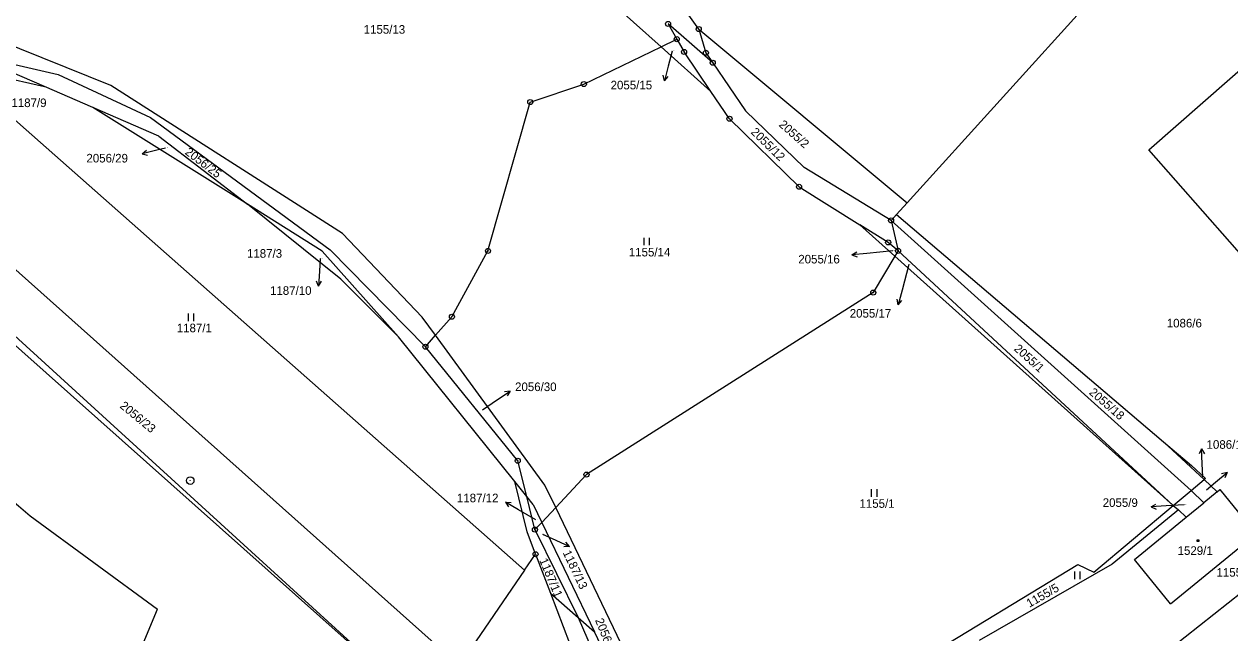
# Model space of a CAD drawing. Extents: x -795483 to -789093, y -1112258 to -1108741.
# Drawn here: x -792910.5 to -792671.8, y -1109475.7 to -1109355.1 of the extents above; entities that cross this region are included whole.
import ezdxf

# ---------------------------------------------------------------- set-up
doc = ezdxf.new("R2010")
doc.units = 0
for name, color, linetype in [('Komunikace', 7, 'Continuous'), ('Vrstva 1', 7, 'Continuous'), ('Vrstva 12', 7, 'Continuous'), ('Vrstva 14', 7, 'Continuous'), ('Vrstva 15', 7, 'Continuous'), ('Vrstva 16', 7, 'Continuous'), ('Vrstva 23', 7, 'Continuous'), ('Vrstva 25', 7, 'Continuous'), ('Vrstva 28', 7, 'Continuous')]:
    doc.layers.add(name, color=color, linetype=linetype)

msp = doc.modelspace()

# ---------------------------------------------------------------- linework, layer by layer
at = {"layer": 'Komunikace'}
for p, q in [((-792782.19, -1109360.45), (-792782.97, -1109363.42)), ((-792882.47, -1109379.64), (-792884.19, -1109380.07)), ((-792851.85, -1109401.54), (-792851.99, -1109404.02)), ((-792738.51, -1109400.03), (-792743.62, -1109400.52)), ((-792735.34, -1109402.73), (-792736.67, -1109407.78)), ((-792819.76, -1109431.49), (-792816.76, -1109429.46)), ((-792677.11, -1109444.76), (-792677.24, -1109442.21)), ((-792676.43, -1109447.33), (-792674.65, -1109445.85)), ((-792809.17, -1109453.28), (-792812.58, -1109451.3)), ((-792680.82, -1109450.31), (-792684.39, -1109450.53)), ((-792807.82, -1109456.12), (-792805.22, -1109457.33))]:
    msp.add_line(p, q, dxfattribs=at)
at = {"layer": 'Vrstva 1'}
for p, q in [((-792657.63, -1109304.3), (-792735.69, -1109390.49)), ((-792816.14, -1109331.13), (-792784.39, -1109359.58)), ((-792776.92, -1109356.08), (-792783.44, -1109346.89)), ((-792687.84, -1109379.99), (-792653.17, -1109349.61)), ((-792893.3, -1109367.27), (-792930.31, -1109352.33)), ((-792774.16, -1109362.75), (-792782.99, -1109355.06)), ((-792782.99, -1109355.06), (-792781.28, -1109358.08)), ((-792776.92, -1109356.08), (-792735.69, -1109390.49)), ((-792776.92, -1109356.08), (-792775.5, -1109360.78)), ((-792784.39, -1109359.58), (-792781.28, -1109358.08)), ((-792781.28, -1109358.08), (-792779.83, -1109360.61)), ((-792906.42, -1109367.47), (-792921.51, -1109360.97)), ((-792921.51, -1109360.97), (-792903.72, -1109365.07)), ((-792799.67, -1109366.97), (-792784.39, -1109359.58)), ((-792774.52, -1109368.43), (-792784.39, -1109359.58)), ((-792774.52, -1109368.43), (-792779.83, -1109360.61)), ((-792775.5, -1109360.78), (-792774.16, -1109362.75)), ((-792924.54, -1109363.29), (-792811.41, -1109463.26)), ((-792924.54, -1109363.29), (-792906.42, -1109367.47)), ((-792774.16, -1109362.75), (-792767.65, -1109372.28)), ((-792903.72, -1109365.07), (-792885.47, -1109373.57)), ((-792896.86, -1109371.59), (-792906.42, -1109367.47)), ((-792847.47, -1109396.6), (-792893.3, -1109367.27)), ((-792810.28, -1109370.54), (-792799.67, -1109366.97)), ((-792770.84, -1109373.83), (-792774.52, -1109368.43)), ((-792818.64, -1109400.03), (-792810.28, -1109370.54)), ((-792866.27, -1109390.79), (-792896.86, -1109371.59)), ((-792883.81, -1109377.3), (-792896.86, -1109371.59)), ((-792767.65, -1109372.28), (-792756.06, -1109383.52)), ((-792885.47, -1109373.57), (-792849.88, -1109399.79)), ((-792757.07, -1109387.32), (-792770.84, -1109373.83)), ((-792883.81, -1109377.3), (-792866.27, -1109390.79)), ((-792653.78, -1109418.78), (-792687.84, -1109379.99)), ((-792738.85, -1109393.97), (-792756.06, -1109383.52)), ((-792931.14, -1109386.85), (-792824.33, -1109482.1)), ((-792757.07, -1109387.32), (-792745.03, -1109394.84)), ((-792847.74, -1109405.6), (-792866.27, -1109390.79)), ((-792851.49, -1109400.06), (-792866.27, -1109390.79)), ((-792737.78, -1109392.8), (-792735.69, -1109390.49)), ((-792738.09, -1109401.06), (-792745.03, -1109394.84)), ((-792739.43, -1109398.34), (-792745.03, -1109394.84)), ((-792737.78, -1109392.8), (-792738.85, -1109393.97)), ((-792679.47, -1109447.46), (-792738.85, -1109393.97)), ((-792738.85, -1109393.97), (-792737.46, -1109400)), ((-792737.78, -1109392.8), (-792684.91, -1109437.84)), ((-792831.64, -1109413.11), (-792847.47, -1109396.6)), ((-792935.44, -1109398.06), (-792830.67, -1109491.32)), ((-792737.46, -1109400), (-792739.43, -1109398.34)), ((-792836.36, -1109417.05), (-792851.49, -1109400.06)), ((-792849.88, -1109399.79), (-792831.02, -1109418.99)), ((-792825.79, -1109413.05), (-792818.64, -1109400.03)), ((-792738.09, -1109401.06), (-792742.37, -1109408.28)), ((-792737.46, -1109400), (-792738.09, -1109401.06)), ((-792682.99, -1109450.43), (-792738.09, -1109401.06)), ((-792737.46, -1109400), (-792682.99, -1109450.43)), ((-792847.74, -1109405.6), (-792836.36, -1109417.05)), ((-792742.37, -1109408.28), (-792799.14, -1109444.33)), ((-792829.01, -1109416.71), (-792831.64, -1109413.11)), ((-792829.01, -1109416.71), (-792825.79, -1109413.05)), ((-792813.36, -1109445.69), (-792836.36, -1109417.05)), ((-792831.02, -1109418.99), (-792829.01, -1109416.71)), ((-792807.36, -1109446.42), (-792829.01, -1109416.71)), ((-792812.74, -1109441.57), (-792831.02, -1109418.99)), ((-792932.27, -1109432.92), (-792909.27, -1109452.5)), ((-792684.91, -1109437.84), (-792679.38, -1109442.55)), ((-792676.9, -1109445.3), (-792684.91, -1109437.84)), ((-792810.98, -1109448.66), (-792812.74, -1109441.57)), ((-792676.64, -1109445.08), (-792679.38, -1109442.55)), ((-792799.14, -1109444.33), (-792805.24, -1109450.83)), ((-792810.87, -1109455.65), (-792813.36, -1109445.69)), ((-792810.98, -1109448.66), (-792813.36, -1109445.69)), ((-792805.24, -1109450.83), (-792807.36, -1109446.42)), ((-792679.47, -1109447.46), (-792676.9, -1109445.3)), ((-792676.64, -1109445.08), (-792676.9, -1109445.3)), ((-792676.9, -1109445.3), (-792674.3, -1109447.73)), ((-792674.3, -1109447.73), (-792673.76, -1109447.29)), ((-792673.76, -1109447.29), (-792666.66, -1109456.07)), ((-792809.35, -1109455.22), (-792810.98, -1109448.66)), ((-792809.71, -1109450.24), (-792810.98, -1109448.66)), ((-792682.99, -1109450.43), (-792679.47, -1109447.46)), ((-792676.97, -1109449.92), (-792679.47, -1109447.46)), ((-792674.3, -1109447.73), (-792676.97, -1109449.92)), ((-792809.71, -1109450.24), (-792808.01, -1109453.79)), ((-792805.24, -1109450.83), (-792808.01, -1109453.79)), ((-792778.44, -1109506.53), (-792805.24, -1109450.83)), ((-792698.7, -1109463.66), (-792682.99, -1109450.43)), ((-792681.98, -1109451.33), (-792695.09, -1109462.05)), ((-792682.99, -1109450.43), (-792681.98, -1109451.33)), ((-792680.42, -1109452.73), (-792681.98, -1109451.33)), ((-792680.42, -1109452.73), (-792676.97, -1109449.92)), ((-792909.27, -1109452.5), (-792884.03, -1109470.97)), ((-792808.01, -1109453.79), (-792809.35, -1109455.22)), ((-792808.01, -1109453.79), (-792797.58, -1109475.48)), ((-792690.68, -1109461.12), (-792680.42, -1109452.73)), ((-792809.23, -1109460.09), (-792810.87, -1109455.65)), ((-792809.35, -1109455.22), (-792800.78, -1109472.65)), ((-792683.57, -1109469.91), (-792669.83, -1109458.67)), ((-792811.41, -1109463.26), (-792809.23, -1109460.09)), ((-792809.23, -1109460.09), (-792806.28, -1109467.79)), ((-792683.57, -1109469.91), (-792690.68, -1109461.12)), ((-792811.41, -1109463.26), (-792824.33, -1109482.1)), ((-792775.32, -1109506.69), (-792701.89, -1109462.11)), ((-792695.09, -1109462.05), (-792721.43, -1109477.16)), ((-792701.89, -1109462.11), (-792698.7, -1109463.66)), ((-792666.11, -1109464.97), (-792707.25, -1109497.59)), ((-792806.28, -1109467.79), (-792799.99, -1109484.2)), ((-792806.28, -1109467.79), (-792800.78, -1109472.65)), ((-792887.25, -1109478.59), (-792884.03, -1109470.97)), ((-792800.78, -1109472.65), (-792795.95, -1109483.78)), ((-792800.78, -1109472.65), (-792797.58, -1109475.48)), ((-792786.34, -1109498.86), (-792797.58, -1109475.48))]:
    msp.add_line(p, q, dxfattribs=at)
at = {"layer": 'Vrstva 12'}
msp.add_line((-792913.07, -1109416.09), (-792831.37, -1109490.72), dxfattribs=at)
at = {"layer": 'Vrstva 16'}
for p, q in [((-792782.97, -1109363.42), (-792783.73, -1109366.32)), ((-792783.73, -1109366.32), (-792783.96, -1109365.23)), ((-792783.73, -1109366.32), (-792782.99, -1109365.48)), ((-792884.19, -1109380.07), (-792887.1, -1109380.8)), ((-792887.1, -1109380.8), (-792886.25, -1109380.07)), ((-792887.1, -1109380.8), (-792886.01, -1109381.04)), ((-792746.61, -1109400.8), (-792745.66, -1109400.21)), ((-792743.62, -1109400.52), (-792746.61, -1109400.8)), ((-792746.61, -1109400.8), (-792745.56, -1109401.21)), ((-792851.99, -1109404.02), (-792852.16, -1109407.02)), ((-792852.16, -1109407.02), (-792852.6, -1109405.99)), ((-792852.16, -1109407.02), (-792851.6, -1109406.04)), ((-792736.67, -1109407.78), (-792737.43, -1109410.68)), ((-792737.43, -1109410.68), (-792737.66, -1109409.59)), ((-792737.43, -1109410.68), (-792736.69, -1109409.84)), ((-792816.76, -1109429.46), (-792814.28, -1109427.78)), ((-792814.28, -1109427.78), (-792815.38, -1109427.92)), ((-792814.28, -1109427.78), (-792814.82, -1109428.75)), ((-792677.4, -1109439.21), (-792677.84, -1109440.24)), ((-792677.24, -1109442.21), (-792677.4, -1109439.21)), ((-792677.4, -1109439.21), (-792676.84, -1109440.19)), ((-792674.65, -1109445.85), (-792672.34, -1109443.93)), ((-792672.34, -1109443.93), (-792673.43, -1109444.19)), ((-792672.34, -1109443.93), (-792672.79, -1109444.96)), ((-792812.58, -1109451.3), (-792815.18, -1109449.8)), ((-792815.18, -1109449.8), (-792814.56, -1109450.73)), ((-792815.18, -1109449.8), (-792814.06, -1109449.86)), ((-792687.38, -1109450.72), (-792686.42, -1109450.16)), ((-792684.39, -1109450.53), (-792687.38, -1109450.72)), ((-792687.38, -1109450.72), (-792686.35, -1109451.15)), ((-792805.22, -1109457.33), (-792802.5, -1109458.59)), ((-792802.5, -1109458.59), (-792803.62, -1109458.62)), ((-792802.5, -1109458.59), (-792803.2, -1109457.72))]:
    msp.add_line(p, q, dxfattribs=at)
at = {"layer": 'Vrstva 23'}
for p, q in [((-792787.75, -1109398.91), (-792787.75, -1109397.41)), ((-792786.75, -1109397.41), (-792786.75, -1109398.91)), ((-792877.95, -1109413.93), (-792877.95, -1109412.43)), ((-792876.95, -1109412.43), (-792876.95, -1109413.93)), ((-792742.7, -1109448.7), (-792742.7, -1109447.2)), ((-792741.7, -1109447.2), (-792741.7, -1109448.7)), ((-792702.46, -1109465.01), (-792702.46, -1109463.51)), ((-792701.46, -1109463.51), (-792701.46, -1109465.01))]:
    msp.add_line(p, q, dxfattribs=at)
at = {"layer": 'Vrstva 25'}
for p, q in [((-792678.24, -1109457.25), (-792677.94, -1109457.25)), ((-792678.24, -1109457.55), (-792678.24, -1109457.25)), ((-792677.94, -1109457.55), (-792678.24, -1109457.55)), ((-792677.94, -1109457.25), (-792677.94, -1109457.55))]:
    msp.add_line(p, q, dxfattribs=at)
at = {"layer": 'Vrstva 28'}
for centre, radius in [((-792782.99, -1109355.06), 0.5), ((-792776.92, -1109356.08), 0.5), ((-792776.92, -1109356.08), 0.01), ((-792781.28, -1109358.08), 0.5), ((-792781.28, -1109358.08), 0.01), ((-792779.83, -1109360.61), 0.5), ((-792779.83, -1109360.61), 0.01), ((-792775.5, -1109360.78), 0.5), ((-792775.5, -1109360.78), 0.01), ((-792774.16, -1109362.75), 0.5), ((-792774.16, -1109362.75), 0.01), ((-792799.67, -1109366.97), 0.5), ((-792799.67, -1109366.97), 0.01), ((-792810.28, -1109370.54), 0.5), ((-792810.28, -1109370.54), 0.01), ((-792770.84, -1109373.83), 0.5), ((-792770.84, -1109373.83), 0.01), ((-792757.07, -1109387.32), 0.5), ((-792757.07, -1109387.32), 0.01), ((-792738.85, -1109393.97), 0.5), ((-792738.85, -1109393.97), 0.01), ((-792818.64, -1109400.03), 0.5), ((-792739.43, -1109398.34), 0.5), ((-792739.43, -1109398.34), 0.01), ((-792737.46, -1109400), 0.5), ((-792818.64, -1109400.03), 0.01), ((-792737.46, -1109400), 0.01), ((-792742.37, -1109408.28), 0.5), ((-792742.37, -1109408.28), 0.01), ((-792825.79, -1109413.05), 0.5), ((-792825.79, -1109413.05), 0.01), ((-792831.02, -1109418.99), 0.5), ((-792831.02, -1109418.99), 0.01), ((-792812.74, -1109441.57), 0.5), ((-792812.74, -1109441.57), 0.01), ((-792877.59, -1109445.52), 0.75), ((-792799.14, -1109444.33), 0.5), ((-792799.14, -1109444.33), 0.01), ((-792877.59, -1109445.52), 0.01), ((-792809.35, -1109455.22), 0.5), ((-792809.35, -1109455.22), 0.01), ((-792809.23, -1109460.09), 0.5), ((-792809.23, -1109460.09), 0.01)]:
    msp.add_circle(centre, radius, dxfattribs=at)

# ---------------------------------------------------------------- texts
at = {"layer": 'Vrstva 14'}
for s, height, p in [('1155/13', 1.7, (-792843.25, -1109357)), ('2055/15', 0.1, (-792782.19, -1109360.45)), ('2056/29', 0.1, (-792882.47, -1109379.64)), ('1187/3', 1.7, (-792866.35, -1109401.37)), ('1155/14', 1.7, (-792790.76, -1109401.11)), ('1187/10', 0.1, (-792851.85, -1109401.54)), ('2055/16', 0.1, (-792738.51, -1109400.03)), ('2055/17', 0.1, (-792735.34, -1109402.73)), ('1086/6', 1.7, (-792684.28, -1109415.17)), ('1187/1', 1.7, (-792880.25, -1109416.13)), ('2056/30', 0.1, (-792819.76, -1109431.49)), ('2055/10', 0.1, (-792676.43, -1109447.33)), ('1155/1', 1.7, (-792745.1, -1109450.9)), ('2055/9', 0.1, (-792680.82, -1109450.31)), ('1187/12', 0.1, (-792809.17, -1109453.28)), ('1187/13', 0.1, (-792807.82, -1109456.12))]:
    msp.add_text(s, height=height, dxfattribs=at).set_placement(p)
for s, height, rotation, p in [('2055/12', 1.7, 315.6212, (-792766.73, -1109376.63)), ('2055/2', 1.7, 318.3955, (-792761.2, -1109375.19)), ('2056/25', 1.7, 322.6997, (-792878.77, -1109380.72)), ('2055/1', 1.7, 318.215, (-792714.66, -1109419.58)), ('2055/18', 1.7, 319.075, (-792699.79, -1109428.25)), ('2056/23', 1.7, 320.4458, (-792891.65, -1109430.95)), ('1086/13', 0.1, 140.6482, (-792677.11, -1109444.76)), ('1187/11', 1.7, 292.7037, (-792808.52, -1109461.28)), ('1155/5', 1.7, 29.7832, (-792711.46, -1109470.7)), ('2056/31', 1.7, 292.0928, (-792797.48, -1109473.15))]:
    msp.add_text(s, height=height, rotation=rotation, dxfattribs=at).set_placement(p)
at = {"layer": 'Vrstva 15'}
msp.add_text('1529/1', height=1.7, dxfattribs=at).set_placement((-792682.13, -1109460.22))
at = {"layer": 'Vrstva 16'}
for s, p in [('2055/15', (-792794.37, -1109368.02)), ('1187/9', (-792912.98, -1109371.53)), ('2056/29', (-792898.13, -1109382.5)), ('2055/16', (-792757.22, -1109402.5)), ('1187/10', (-792861.79, -1109408.72)), ('2055/17', (-792747.03, -1109413.23)), ('2056/30', (-792813.28, -1109427.78)), ('1086/13', (-792676.4, -1109439.21)), ('1187/12', (-792824.79, -1109449.8)), ('2055/9', (-792696.96, -1109450.72)), ('1155/7', (-792674.43, -1109464.54))]:
    msp.add_text(s, height=1.7, dxfattribs=at).set_placement(p)
msp.add_text('1187/13', height=1.7, rotation=295.3593, dxfattribs=at).set_placement((-792803.89, -1109459.78))

doc.saveas('drawing.dxf')
